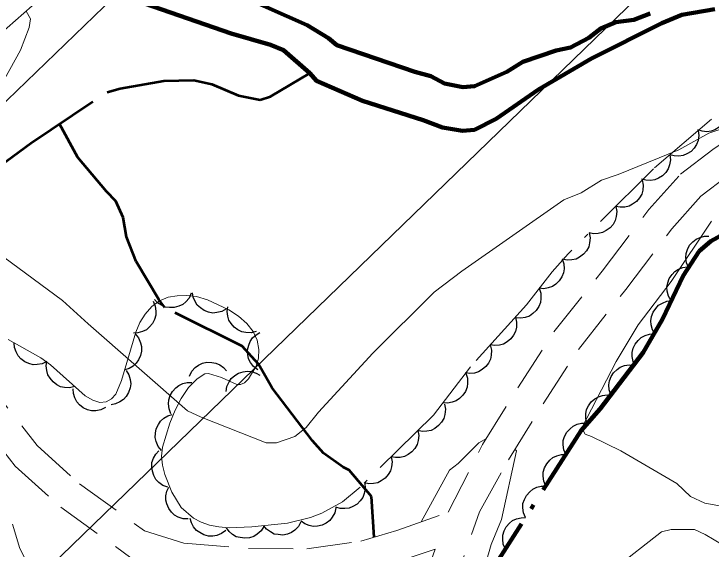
# Model space of a CAD drawing. Extents: x 386081 to 389416, y 5130568 to 5134082.
# Drawn here: x 387798.1 to 387854, y 5131459.8 to 5131502.7 of the extents above; entities that cross this region are included whole.
import ezdxf

# ---------------------------------------------------------------- set-up
doc = ezdxf.new("R2010")
doc.units = 0
doc.header["$LTSCALE"] = 1.2
for name, pattern in [('DASH_DOUBLE_DOT', [9.2, 5, -1.2, 0.3, -1.2, 0.3, -1.2]), ('DOT_DASHED', [7.7, 5, -1.2, 0.3, -1.2]), ('MEDIUM_DASHED', [4.5, 3, -1.5])]:
    doc.linetypes.add(name, pattern=pattern)
for name, color, linetype, lineweight in [('19', 7, 'Continuous', 13), ('2', 7, 'Continuous', 13), ('36', 7, 'Continuous', 13), ('4', 7, 'DASH_DOUBLE_DOT', 53), ('44', 7, 'Continuous', 25)]:
    doc.layers.add(name, color=color, linetype=linetype, lineweight=lineweight)

msp = doc.modelspace()

# ---------------------------------------------------------------- linework, layer by layer
at = {"layer": '19', "linetype": 'MEDIUM_DASHED'}
for points in [[(387825.92, 5131460.4), (387828.82, 5131461.25), (387832.91, 5131462.7), (387835.68, 5131468.13), (387838.5, 5131472.68), (387841.4, 5131477.16), (387845.26, 5131482.04), (387849.01, 5131486.97), (387851.54, 5131489.8), (387854.13, 5131491.79), (387856.52, 5131493.4), (387861.57, 5131496.3), (387863.89, 5131497.9), (387865.95, 5131500.23), (387867.88, 5131503.12), (387871.6, 5131510.15), (387873.28, 5131513.72), (387875.22, 5131517.01), (387878.77, 5131521.57), (387892.52, 5131535.83)], [(387800.09, 5131417.67), (387804.41, 5131420.69), (387809.37, 5131423.98), (387814.06, 5131427.44), (387822.89, 5131438.45), (387826.82, 5131443.88), (387831.02, 5131450.65), (387833, 5131455.84), (387835.43, 5131462.73), (387837.75, 5131466.92), (387840.53, 5131471.4), (387843.36, 5131475.76), (387847.16, 5131480.57), (387850.86, 5131485.44), (387853.18, 5131488.04), (387855.53, 5131489.84), (387857.79, 5131491.37), (387862.85, 5131494.26), (387865.49, 5131496.09), (387867.86, 5131498.76), (387869.95, 5131501.88), (387873.75, 5131509.08)], [(387803.64, 5131506.87), (387794.1, 5131498.53)], [(387795.4, 5131473.87), (387799.98, 5131468.05), (387803.38, 5131464.98), (387808.58, 5131461.22), (387811.74, 5131460.22), (387816.91, 5131459.8), (387821.6, 5131459.76), (387825.92, 5131460.4)], [(387793.49, 5131472.41), (387798.22, 5131466.41), (387801.87, 5131463.11), (387807.49, 5131459.05), (387811.28, 5131457.84), (387816.8, 5131457.4), (387821.76, 5131457.34), (387826.44, 5131458.05), (387829.47, 5131458.94), (387831.87, 5131459.74), (387830.78, 5131456.67), (387828.86, 5131451.72), (387824.82, 5131445.22), (387820.98, 5131439.9), (387812.39, 5131429.19), (387808, 5131425.95), (387803.06, 5131422.68), (387798.51, 5131419.49), (387792.91, 5131413.57)]]:
    msp.add_lwpolyline(points, dxfattribs=at)
at = {"layer": '2'}
for points in [[(387799.09, 5131502.89), (387799.44, 5131502.26), (387799.34, 5131501.58), (387798.64, 5131499.76), (387797.35, 5131497.44)], [(387797.31, 5131483.17), (387802.02, 5131479.69), (387804.06, 5131477.8), (387812.04, 5131470.84), (387813.11, 5131470.34), (387818.34, 5131468.26), (387819.15, 5131468.28), (387820.64, 5131468.79), (387821.54, 5131469.51), (387822.53, 5131470.72), (387826.88, 5131475.47), (387831.81, 5131480.34), (387834.02, 5131482.03), (387842.19, 5131487.76), (387843.57, 5131488.32), (387845.21, 5131489.34), (387846.54, 5131489.79), (387851.41, 5131491.76), (387853.82, 5131493.09), (387855.55, 5131493.68), (387857.03, 5131494.51)], [(387854.03, 5131486.05), (387850.81, 5131481.2), (387848.15, 5131477.74), (387846.38, 5131474.8), (387843.63, 5131469.48), (387843.9, 5131468.97), (387844.42, 5131468.79), (387846.76, 5131467.63), (387851.24, 5131465.01), (387852.36, 5131463.97), (387853.49, 5131463.43), (387855.12, 5131463.13)], [(387830.75, 5131461.94), (387833.02, 5131466.09), (387833.73, 5131466.62), (387835.39, 5131468.26), (387835.99, 5131468.62)], [(387838.27, 5131467.76), (387838.39, 5131467.63), (387837.19, 5131462.13), (387836.38, 5131460.12), (387835.47, 5131456.98), (387835.39, 5131455.58), (387835.76, 5131454.36), (387836.43, 5131453.67), (387837.16, 5131453.38), (387837.99, 5131453.42), (387838.8, 5131453.79), (387845.07, 5131457.15), (387846.19, 5131458.15), (387850.02, 5131461.13), (387850.79, 5131461.32), (387852.67, 5131461.32), (387853.51, 5131460.91), (387856.4, 5131459.22)], [(387798.01, 5131461.74), (387798.58, 5131459.8), (387799.38, 5131458.25)]]:
    msp.add_lwpolyline(points, dxfattribs=at)
at = {"layer": '36', "lineweight": 25}
for points in [[(387556.24, 5131263.48), (387630.23, 5131333.84), (387913.32, 5131607.74), (388190.17, 5131875.78), (388476.11, 5132152.28), (388734, 5132401.95), (388752.8, 5132419.88)], [(388771.01, 5132397.91), (388761.9, 5132388.83), (388496, 5132131.53), (388210.06, 5131855.46), (387933.77, 5131587.05), (387650.79, 5131312.73), (387574.6, 5131241.62)]]:
    msp.add_lwpolyline(points, dxfattribs=at)
at = {"layer": '4', "linetype": 'Continuous', "lineweight": 90}
for points in [[(387849.12, 5131502.7), (387847.8, 5131502.18), (387846.37, 5131502), (387845.15, 5131501.5), (387844.2, 5131500.74), (387842.73, 5131499.96), (387841.58, 5131499.72), (387838.92, 5131498.82), (387837.62, 5131498.03), (387835.02, 5131496.86), (387834.11, 5131496.8), (387832.63, 5131497.08), (387831.54, 5131497.66), (387830.25, 5131498.01), (387823.99, 5131500.16), (387823.34, 5131500.71), (387821.61, 5131501.75), (387806.24, 5131508.59)], [(387808.57, 5131503.5), (387815.53, 5131501.09), (387818.67, 5131500.18), (387819.73, 5131499.76), (387821.84, 5131497.9), (387822.37, 5131497.29), (387826.06, 5131495.68), (387830.93, 5131494.13), (387832.47, 5131493.55), (387834.06, 5131493.3), (387835.02, 5131493.38), (387836.78, 5131494.24), (387840.17, 5131496.59), (387844.41, 5131499.09), (387850.06, 5131501.91), (387851.64, 5131502.59), (387854.31, 5131503.05)]]:
    msp.add_lwpolyline(points, dxfattribs=at)
at = {"layer": '4'}
for points in [[(387789.78, 5131480.84), (387791.94, 5131483.03), (387792.77, 5131483.79), (387793.09, 5131484.29), (387794.24, 5131486.65), (387796.03, 5131489.57), (387797.04, 5131490.5), (387799.46, 5131492.29), (387805.59, 5131496.4), (387806.62, 5131496.69), (387810.13, 5131497.3), (387812.53, 5131497.36), (387813.98, 5131497.03), (387816.12, 5131496.13), (387817.85, 5131495.76), (387818.67, 5131496.05), (387821.84, 5131497.9)], [(387826.99, 5131460.71), (387826.77, 5131463.98), (387824.99, 5131466.09), (387824.5, 5131466.33), (387822.94, 5131467.44), (387822.06, 5131468.44), (387818.78, 5131472.72), (387817.73, 5131474.58), (387816.4, 5131476.01), (387810.2, 5131479.11), (387809.72, 5131479.76), (387807.92, 5131482.8), (387807.14, 5131484.8), (387806.88, 5131486.34), (387806.29, 5131487.66), (387805.53, 5131488.42), (387803.24, 5131491.16), (387801.77, 5131493.84)]]:
    msp.add_lwpolyline(points, dxfattribs=at)
at = {"layer": '44', "linetype": 'DOT_DASHED', "lineweight": 90}
msp.add_lwpolyline([(387795.63, 5131426.08), (387808.68, 5131439.13), (387811.69, 5131441.69), (387816.67, 5131445.45), (387824.3, 5131450.73), (387825.64, 5131451.15), (387827.5, 5131451.25), (387832.25, 5131451.88), (387832.79, 5131452.36), (387833.65, 5131453.55), (387835.57, 5131456.72), (387843.58, 5131469.25), (387845.1, 5131471), (387848.55, 5131475.51), (387850.09, 5131478.19), (387851.75, 5131481.67), (387853.04, 5131483.63), (387853.98, 5131484.43), (387855.81, 5131485.46), (387861.27, 5131489.05), (387862.52, 5131490.29), (387872.88, 5131501.22), (387874.74, 5131503.78)], dxfattribs=at)
at = {"layer": '44'}
for points in [[(387855.28, 5131495.23), (387855.32, 5131494.82), (387855.23, 5131494.42), (387855.12, 5131494.11), (387854.91, 5131493.82), (387854.64, 5131493.57), (387854.31, 5131493.38), (387854.01, 5131493.26), (387853.66, 5131493.22), (387853.29, 5131493.25), (387852.94, 5131493.36)], [(387852.97, 5131493.32), (387853.02, 5131492.91), (387852.95, 5131492.51), (387852.84, 5131492.19), (387852.64, 5131491.9), (387852.39, 5131491.64), (387852.06, 5131491.44), (387851.76, 5131491.3), (387851.41, 5131491.26), (387851.04, 5131491.27), (387850.69, 5131491.37)], [(387850.69, 5131491.37), (387850.74, 5131490.95), (387850.67, 5131490.55), (387850.57, 5131490.24), (387850.37, 5131489.95), (387850.11, 5131489.69), (387849.78, 5131489.49), (387849.48, 5131489.35), (387849.14, 5131489.31), (387848.76, 5131489.32), (387848.42, 5131489.42)], [(387848.48, 5131489.35), (387848.56, 5131488.94), (387848.52, 5131488.53), (387848.44, 5131488.21), (387848.26, 5131487.91), (387848.02, 5131487.62), (387847.71, 5131487.4), (387847.43, 5131487.24), (387847.08, 5131487.17), (387846.71, 5131487.16), (387846.36, 5131487.23)], [(387846.36, 5131487.23), (387846.43, 5131486.82), (387846.39, 5131486.41), (387846.31, 5131486.09), (387846.14, 5131485.79), (387845.9, 5131485.51), (387845.58, 5131485.29), (387845.3, 5131485.13), (387844.95, 5131485.06), (387844.58, 5131485.04), (387844.23, 5131485.11)], [(387844.23, 5131485.11), (387844.31, 5131484.7), (387844.26, 5131484.3), (387844.19, 5131483.98), (387844.01, 5131483.67), (387843.77, 5131483.39), (387843.46, 5131483.17), (387843.17, 5131483.01), (387842.83, 5131482.94), (387842.46, 5131482.93), (387842.1, 5131483)], [(387852.18, 5131482.33), (387852.02, 5131482.71), (387851.98, 5131483.12), (387851.99, 5131483.45), (387852.1, 5131483.78), (387852.28, 5131484.11), (387852.54, 5131484.39), (387852.79, 5131484.6), (387853.11, 5131484.74), (387853.47, 5131484.83), (387853.83, 5131484.83)], [(387842.07, 5131483.02), (387842.2, 5131482.62), (387842.21, 5131482.22), (387842.17, 5131481.89), (387842.03, 5131481.57), (387841.83, 5131481.26), (387841.55, 5131481), (387841.28, 5131480.8), (387840.95, 5131480.69), (387840.58, 5131480.63), (387840.22, 5131480.66)], [(387850.8, 5131479.67), (387850.59, 5131480.03), (387850.49, 5131480.43), (387850.46, 5131480.76), (387850.52, 5131481.1), (387850.65, 5131481.45), (387850.87, 5131481.76), (387851.09, 5131482.01), (387851.39, 5131482.19), (387851.73, 5131482.33), (387852.09, 5131482.38)], [(387840.22, 5131480.66), (387840.35, 5131480.26), (387840.36, 5131479.85), (387840.32, 5131479.52), (387840.18, 5131479.2), (387839.98, 5131478.89), (387839.7, 5131478.63), (387839.44, 5131478.44), (387839.1, 5131478.33), (387838.74, 5131478.27), (387838.38, 5131478.29)], [(387812.33, 5131480.26), (387812.16, 5131479.88), (387811.89, 5131479.58), (387811.64, 5131479.36), (387811.32, 5131479.22), (387810.96, 5131479.12), (387810.58, 5131479.12), (387810.26, 5131479.16), (387809.93, 5131479.3), (387809.62, 5131479.51), (387809.38, 5131479.77)], [(387815.15, 5131479.02), (387814.79, 5131478.81), (387814.39, 5131478.71), (387814.06, 5131478.68), (387813.72, 5131478.74), (387813.37, 5131478.87), (387813.06, 5131479.09), (387812.81, 5131479.3), (387812.63, 5131479.6), (387812.49, 5131479.94), (387812.43, 5131480.3)], [(387809.27, 5131479.63), (387809.44, 5131479.24), (387809.49, 5131478.84), (387809.49, 5131478.51), (387809.39, 5131478.17), (387809.22, 5131477.84), (387808.97, 5131477.56), (387808.73, 5131477.34), (387808.41, 5131477.19), (387808.05, 5131477.09), (387807.69, 5131477.07)], [(387849.51, 5131476.96), (387849.29, 5131477.32), (387849.2, 5131477.72), (387849.16, 5131478.05), (387849.23, 5131478.39), (387849.36, 5131478.74), (387849.58, 5131479.05), (387849.79, 5131479.3), (387850.1, 5131479.48), (387850.44, 5131479.62), (387850.8, 5131479.67)], [(387817.52, 5131477.21), (387817.12, 5131477.1), (387816.71, 5131477.11), (387816.39, 5131477.17), (387816.07, 5131477.32), (387815.77, 5131477.54), (387815.53, 5131477.83), (387815.35, 5131478.1), (387815.25, 5131478.44), (387815.21, 5131478.81), (387815.25, 5131479.17)], [(387838.31, 5131478.35), (387838.41, 5131477.94), (387838.39, 5131477.54), (387838.33, 5131477.21), (387838.17, 5131476.9), (387837.94, 5131476.61), (387837.64, 5131476.37), (387837.37, 5131476.19), (387837.03, 5131476.1), (387836.66, 5131476.07), (387836.3, 5131476.12)], [(387807.84, 5131477), (387808.1, 5131476.68), (387808.26, 5131476.3), (387808.35, 5131475.99), (387808.34, 5131475.63), (387808.26, 5131475.27), (387808.1, 5131474.93), (387807.92, 5131474.65), (387807.66, 5131474.42), (387807.34, 5131474.23), (387807, 5131474.12)], [(387817.66, 5131474.13), (387817.33, 5131474.39), (387817.09, 5131474.72), (387816.93, 5131475.01), (387816.86, 5131475.35), (387816.85, 5131475.72), (387816.94, 5131476.09), (387817.04, 5131476.4), (387817.25, 5131476.69), (387817.52, 5131476.94), (387817.83, 5131477.13)], [(387847.92, 5131474.41), (387847.74, 5131474.79), (387847.67, 5131475.19), (387847.66, 5131475.52), (387847.75, 5131475.86), (387847.91, 5131476.19), (387848.15, 5131476.49), (387848.39, 5131476.72), (387848.7, 5131476.88), (387849.05, 5131476.99), (387849.41, 5131477.01)], [(387800.76, 5131474.8), (387800.38, 5131474.61), (387799.98, 5131474.54), (387799.65, 5131474.53), (387799.31, 5131474.62), (387798.98, 5131474.77), (387798.68, 5131475.01), (387798.45, 5131475.24), (387798.29, 5131475.56), (387798.17, 5131475.91), (387798.14, 5131476.27)], [(387836.3, 5131476.12), (387836.4, 5131475.71), (387836.38, 5131475.31), (387836.32, 5131474.98), (387836.16, 5131474.67), (387835.94, 5131474.38), (387835.64, 5131474.14), (387835.36, 5131473.96), (387835.02, 5131473.87), (387834.65, 5131473.84), (387834.3, 5131473.89)], [(387802.99, 5131472.79), (387802.58, 5131472.69), (387802.18, 5131472.71), (387801.85, 5131472.77), (387801.54, 5131472.93), (387801.25, 5131473.15), (387801.01, 5131473.45), (387800.83, 5131473.73), (387800.74, 5131474.07), (387800.71, 5131474.44), (387800.76, 5131474.79)], [(387812.19, 5131473.63), (387812.37, 5131474.01), (387812.65, 5131474.3), (387812.91, 5131474.51), (387813.23, 5131474.65), (387813.59, 5131474.73), (387813.97, 5131474.72), (387814.3, 5131474.67), (387814.61, 5131474.52), (387814.92, 5131474.31), (387815.16, 5131474.04)], [(387845.96, 5131472.12), (387845.82, 5131472.52), (387845.81, 5131472.92), (387845.85, 5131473.25), (387845.98, 5131473.58), (387846.18, 5131473.89), (387846.46, 5131474.15), (387846.72, 5131474.35), (387847.06, 5131474.46), (387847.42, 5131474.52), (387847.78, 5131474.5)], [(387807.1, 5131474.08), (387807.32, 5131473.73), (387807.43, 5131473.34), (387807.48, 5131473.01), (387807.43, 5131472.67), (387807.31, 5131472.31), (387807.1, 5131471.99), (387806.89, 5131471.74), (387806.6, 5131471.55), (387806.26, 5131471.4), (387805.91, 5131471.33)], [(387815.13, 5131472.38), (387815.19, 5131472.8), (387815.36, 5131473.16), (387815.54, 5131473.44), (387815.81, 5131473.67), (387816.12, 5131473.86), (387816.49, 5131473.97), (387816.81, 5131474.02), (387817.16, 5131473.98), (387817.52, 5131473.87), (387817.83, 5131473.69)], [(387834.33, 5131473.86), (387834.46, 5131473.46), (387834.48, 5131473.05), (387834.44, 5131472.73), (387834.3, 5131472.4), (387834.1, 5131472.09), (387833.82, 5131471.83), (387833.56, 5131471.63), (387833.23, 5131471.52), (387832.86, 5131471.46), (387832.5, 5131471.48)], [(387810.7, 5131470.61), (387810.55, 5131471), (387810.51, 5131471.4), (387810.52, 5131471.73), (387810.64, 5131472.07), (387810.82, 5131472.39), (387811.08, 5131472.67), (387811.33, 5131472.88), (387811.65, 5131473.02), (387812.01, 5131473.1), (387812.37, 5131473.1)], [(387805.45, 5131471.1), (387805.08, 5131470.92), (387804.67, 5131470.85), (387804.34, 5131470.84), (387804.01, 5131470.93), (387803.67, 5131471.09), (387803.37, 5131471.33), (387803.15, 5131471.57), (387802.99, 5131471.88), (387802.88, 5131472.23), (387802.85, 5131472.59)], [(387844.06, 5131469.8), (387843.95, 5131470.2), (387843.96, 5131470.61), (387844.02, 5131470.94), (387844.17, 5131471.25), (387844.39, 5131471.55), (387844.69, 5131471.79), (387844.96, 5131471.97), (387845.3, 5131472.07), (387845.67, 5131472.11), (387846.03, 5131472.07)], [(387832.63, 5131471.37), (387832.71, 5131470.96), (387832.66, 5131470.55), (387832.58, 5131470.23), (387832.4, 5131469.93), (387832.16, 5131469.65), (387831.85, 5131469.43), (387831.56, 5131469.27), (387831.21, 5131469.2), (387830.84, 5131469.19), (387830.49, 5131469.26)], [(387809.93, 5131467.67), (387809.67, 5131467.99), (387809.51, 5131468.37), (387809.43, 5131468.69), (387809.45, 5131469.04), (387809.52, 5131469.4), (387809.69, 5131469.75), (387809.87, 5131470.02), (387810.14, 5131470.24), (387810.46, 5131470.43), (387810.81, 5131470.54)], [(387842.36, 5131467.34), (387842.19, 5131467.72), (387842.15, 5131468.12), (387842.15, 5131468.45), (387842.26, 5131468.79), (387842.43, 5131469.12), (387842.69, 5131469.4), (387842.93, 5131469.62), (387843.25, 5131469.76), (387843.61, 5131469.85), (387843.97, 5131469.86)], [(387830.49, 5131469.26), (387830.57, 5131468.85), (387830.52, 5131468.45), (387830.44, 5131468.13), (387830.26, 5131467.83), (387830.02, 5131467.55), (387829.71, 5131467.33), (387829.42, 5131467.17), (387829.07, 5131467.1), (387828.7, 5131467.09), (387828.35, 5131467.16)], [(387810.45, 5131464.72), (387810.06, 5131464.86), (387809.74, 5131465.1), (387809.5, 5131465.33), (387809.33, 5131465.64), (387809.21, 5131465.99), (387809.18, 5131466.37), (387809.18, 5131466.7), (387809.3, 5131467.03), (387809.48, 5131467.36), (387809.72, 5131467.63)], [(387828.35, 5131467.16), (387828.43, 5131466.75), (387828.38, 5131466.35), (387828.3, 5131466.03), (387828.12, 5131465.73), (387827.88, 5131465.45), (387827.56, 5131465.23), (387827.28, 5131465.07), (387826.93, 5131465), (387826.56, 5131464.99), (387826.21, 5131465.06)], [(387840.74, 5131464.81), (387840.58, 5131465.19), (387840.53, 5131465.6), (387840.54, 5131465.93), (387840.64, 5131466.26), (387840.82, 5131466.59), (387841.07, 5131466.87), (387841.32, 5131467.09), (387841.64, 5131467.23), (387842, 5131467.33), (387842.36, 5131467.34)], [(387826.24, 5131465.03), (387826.28, 5131464.61), (387826.2, 5131464.22), (387826.09, 5131463.9), (387825.88, 5131463.62), (387825.62, 5131463.36), (387825.29, 5131463.17), (387824.99, 5131463.04), (387824.64, 5131463), (387824.27, 5131463.02), (387823.92, 5131463.12)], [(387812.08, 5131462.17), (387811.67, 5131462.19), (387811.28, 5131462.32), (387810.99, 5131462.47), (387810.74, 5131462.72), (387810.52, 5131463.01), (387810.37, 5131463.37), (387810.28, 5131463.68), (387810.3, 5131464.03), (387810.37, 5131464.4), (387810.52, 5131464.73)], [(387839.13, 5131462.28), (387838.96, 5131462.66), (387838.91, 5131463.07), (387838.92, 5131463.4), (387839.03, 5131463.73), (387839.2, 5131464.06), (387839.46, 5131464.35), (387839.7, 5131464.56), (387840.02, 5131464.71), (387840.38, 5131464.8), (387840.74, 5131464.81)], [(387823.93, 5131463.07), (387823.83, 5131462.66), (387823.63, 5131462.31), (387823.43, 5131462.05), (387823.15, 5131461.84), (387822.81, 5131461.68), (387822.44, 5131461.6), (387822.11, 5131461.57), (387821.77, 5131461.64), (387821.43, 5131461.78), (387821.13, 5131461.98)], [(387815.09, 5131461.24), (387814.76, 5131460.99), (387814.38, 5131460.85), (387814.05, 5131460.78), (387813.7, 5131460.8), (387813.34, 5131460.89), (387813.01, 5131461.07), (387812.74, 5131461.25), (387812.52, 5131461.53), (387812.34, 5131461.86), (387812.25, 5131462.21)], [(387837.51, 5131459.75), (387837.34, 5131460.14), (387837.3, 5131460.54), (387837.31, 5131460.87), (387837.41, 5131461.21), (387837.58, 5131461.53), (387837.84, 5131461.82), (387838.08, 5131462.04), (387838.41, 5131462.18), (387838.77, 5131462.27), (387839.13, 5131462.28)], [(387818.14, 5131461.56), (387817.92, 5131461.21), (387817.61, 5131460.94), (387817.34, 5131460.76), (387817, 5131460.66), (387816.63, 5131460.62), (387816.25, 5131460.67), (387815.94, 5131460.74), (387815.64, 5131460.93), (387815.36, 5131461.17), (387815.15, 5131461.46)], [(387821.12, 5131461.93), (387820.93, 5131461.56), (387820.64, 5131461.28), (387820.37, 5131461.08), (387820.05, 5131460.95), (387819.68, 5131460.88), (387819.3, 5131460.91), (387818.98, 5131460.96), (387818.67, 5131461.13), (387818.37, 5131461.35), (387818.14, 5131461.63)]]:
    msp.add_lwpolyline(points, dxfattribs=at)
at = {"layer": '44', "linetype": 'DOT_DASHED', "lineweight": 13}
for points in [[(387854.02, 5131494.22), (387849.39, 5131490.25), (387842.53, 5131483.42), (387841.25, 5131481.97), (387839.19, 5131479.33), (387834.72, 5131474.36), (387831.75, 5131470.5), (387825.86, 5131464.72), (387824.44, 5131463.55), (387822.79, 5131462.63), (387821.89, 5131462.28), (387820.03, 5131461.82), (387817.19, 5131461.53), (387815.37, 5131461.47), (387814.55, 5131461.54), (387813.8, 5131461.68), (387813.12, 5131461.91)], [(387813.12, 5131461.91), (387812.5, 5131462.23), (387811.52, 5131463.09), (387810.76, 5131464.33), (387810.2, 5131465.72), (387810.01, 5131466.47), (387809.94, 5131467.21), (387810.01, 5131467.93), (387810.6, 5131469.86), (387811.03, 5131470.88), (387811.52, 5131471.83), (387812.11, 5131472.71), (387812.8, 5131473.41), (387813.41, 5131473.8), (387813.7, 5131473.84), (387814.76, 5131473.51), (387815.99, 5131472.95), (387816.28, 5131472.94), (387816.59, 5131473.09), (387816.91, 5131473.4), (387817.53, 5131474.41), (387817.71, 5131475.05), (387817.75, 5131475.76), (387817.61, 5131476.51), (387817.3, 5131477.2), (387816.79, 5131477.84), (387816.12, 5131478.42), (387815.34, 5131478.93), (387813.62, 5131479.74), (387812.76, 5131480), (387811.96, 5131480.09), (387811.19, 5131480.07), (387810.47, 5131479.95), (387809.79, 5131479.66), (387809.17, 5131479.2), (387808.63, 5131478.59), (387808.21, 5131477.91), (387807.88, 5131477.15), (387806.75, 5131473.28), (387806.27, 5131472.17), (387805.93, 5131471.8), (387805.52, 5131471.57), (387805.01, 5131471.51), (387804.44, 5131471.68), (387803.83, 5131472.03), (387801.05, 5131474.53), (387800.26, 5131475.08), (387797.64, 5131476.55)]]:
    msp.add_lwpolyline(points, dxfattribs=at)

doc.saveas('drawing.dxf')
